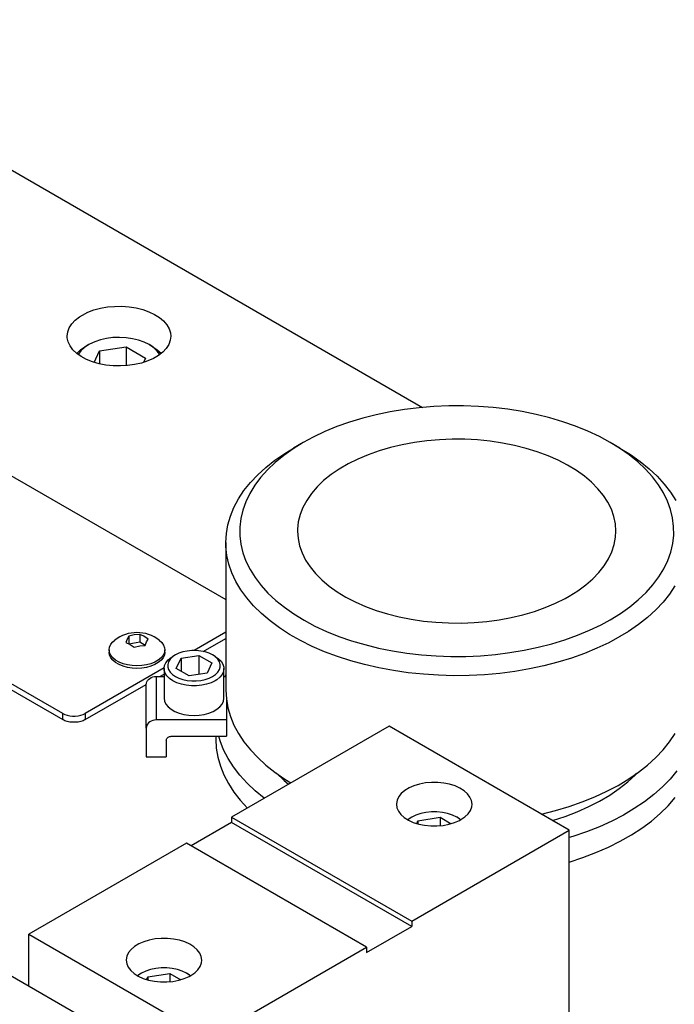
# Model space of a CAD drawing. Header units: inches. Extents: x 3 to 289, y 4 to 291.
# Tile 446 of 634: x 45.72 to 50.86, y 271.31 to 279.04. Entities that reach past the tile are written whole.
import ezdxf

# ---------------------------------------------------------------- set-up
doc = ezdxf.new("R2010")
doc.units = ezdxf.units.IN
doc.header["$LTSCALE"] = 0.5
doc.header["$MEASUREMENT"] = 0
doc.layers.add('DIE', color=7, linetype='Continuous')

msp = doc.modelspace()

# ---------------------------------------------------------------- linework, layer by layer
at = {"layer": 'DIE', "color": 254, "linetype": 'Continuous'}
for p, q in [((43.6158, 279.0355), (48.8873, 275.9921)), ((46.217, 276.7172), (46.26, 276.7388)), ((46.26, 276.7388), (46.3079, 276.7567)), ((46.3079, 276.7567), (46.3595, 276.7705)), ((46.3595, 276.7705), (46.4141, 276.7801)), ((46.4141, 276.7801), (46.4704, 276.7851)), ((46.4704, 276.7851), (46.5273, 276.7855)), ((46.5273, 276.7855), (46.5838, 276.7814)), ((46.5838, 276.7814), (46.6388, 276.7727)), ((46.6388, 276.7727), (46.6911, 276.7596)), ((46.6911, 276.7596), (46.7397, 276.7425)), ((46.7397, 276.7425), (46.7837, 276.7216)), ((46.1139, 276.6164), (46.1335, 276.6472)), ((46.1335, 276.6472), (46.1604, 276.6762)), ((46.1604, 276.6762), (46.194, 276.7028)), ((46.194, 276.7028), (46.217, 276.7172)), ((46.7837, 276.7216), (46.8222, 276.6974)), ((46.8222, 276.6974), (46.8545, 276.6703)), ((46.8545, 276.6703), (46.8799, 276.6408)), ((46.098, 276.5514), (46.102, 276.5842)), ((46.102, 276.5842), (46.1139, 276.6164)), ((46.8799, 276.6408), (46.8978, 276.6096)), ((46.8978, 276.6096), (46.9081, 276.5772)), ((46.9081, 276.5772), (46.9105, 276.5514)), ((46.0986, 276.5388), (46.098, 276.5514)), ((46.1057, 276.5061), (46.0986, 276.5388)), ((46.1205, 276.4744), (46.1057, 276.5061)), ((46.9065, 276.5186), (46.8946, 276.4864)), ((46.9105, 276.5514), (46.9065, 276.5186)), ((46.143, 276.4442), (46.1205, 276.4744)), ((46.1725, 276.416), (46.143, 276.4442)), ((46.2086, 276.3906), (46.1725, 276.416)), ((46.8482, 276.4265), (46.8145, 276.4)), ((46.8751, 276.4555), (46.8482, 276.4265)), ((46.8946, 276.4864), (46.8751, 276.4555)), ((46.2504, 276.3683), (46.2086, 276.3906)), ((46.2973, 276.3495), (46.2504, 276.3683)), ((46.3483, 276.3348), (46.2973, 276.3495)), ((46.6802, 276.34), (46.6273, 276.3278)), ((46.7297, 276.3563), (46.6802, 276.34)), ((46.7748, 276.3764), (46.7297, 276.3563)), ((46.8145, 276.4), (46.7748, 276.3764)), ((46.4023, 276.3243), (46.3483, 276.3348)), ((46.4583, 276.3183), (46.4023, 276.3243)), ((46.5152, 276.3169), (46.4583, 276.3183)), ((46.5719, 276.3201), (46.5152, 276.3169)), ((46.6273, 276.3278), (46.5719, 276.3201))]:
    msp.add_line(p, q, dxfattribs=at)
at = {"layer": 'DIE', "color": 132, "linetype": 'Continuous'}
for p, q in [((46.3136, 276.5069), (46.2733, 276.4881)), ((46.3583, 276.5219), (46.3136, 276.5069)), ((46.4066, 276.5328), (46.3583, 276.5219)), ((46.4572, 276.5393), (46.4066, 276.5328)), ((46.5089, 276.5412), (46.4572, 276.5393)), ((46.5605, 276.5385), (46.5089, 276.5412)), ((46.6107, 276.5312), (46.5605, 276.5385)), ((46.6584, 276.5196), (46.6107, 276.5312)), ((46.7025, 276.5039), (46.6584, 276.5196)), ((46.7418, 276.4844), (46.7025, 276.5039)), ((46.1724, 276.4161), (46.2013, 276.443)), ((46.2058, 276.4362), (46.1856, 276.4087)), ((46.2013, 276.443), (46.2367, 276.4671)), ((46.233, 276.4617), (46.2058, 276.4362)), ((46.2667, 276.4844), (46.233, 276.4617)), ((46.2367, 276.4671), (46.2391, 276.4685)), ((46.2667, 276.4844), (46.2391, 276.4685)), ((46.2733, 276.4881), (46.2667, 276.4844)), ((46.3094, 276.3456), (46.3512, 276.4356)), ((46.3512, 276.4356), (46.5603, 276.468)), ((46.3512, 276.4356), (46.3512, 276.3341)), ((46.5603, 276.468), (46.7134, 276.3796)), ((46.5603, 276.468), (46.5603, 276.3191)), ((46.7695, 276.4685), (46.7418, 276.4844)), ((46.7444, 276.4829), (46.7418, 276.4844)), ((46.7777, 276.46), (46.7444, 276.4829)), ((46.7695, 276.4685), (46.8052, 276.4445)), ((46.8044, 276.4344), (46.7777, 276.46)), ((46.8241, 276.4067), (46.8044, 276.4344)), ((46.8052, 276.4445), (46.8346, 276.4179)), ((46.8346, 276.4179), (46.8362, 276.4161)), ((46.1856, 276.4087), (46.1845, 276.4067)), ((46.7134, 276.3796), (46.6974, 276.345)), ((46.8905, 274.0089), (46.9139, 274.0282)), ((46.9242, 274.0324), (46.9062, 274.0143)), ((46.9139, 274.0282), (46.9277, 274.037)), ((46.9473, 274.0483), (46.9242, 274.0324)), ((46.9473, 274.0483), (46.9277, 274.037)), ((46.9749, 274.0616), (46.9473, 274.0483)), ((46.9473, 274.0483), (46.9473, 274.0483)), ((46.954, 273.9424), (46.9914, 274.0229)), ((47.0061, 274.072), (46.9749, 274.0616)), ((46.9914, 274.0229), (47.1308, 274.0444)), ((46.9914, 274.0229), (46.9914, 273.9208)), ((47.04, 274.0792), (47.0061, 274.072)), ((47.0754, 274.0828), (47.04, 274.0792)), ((47.1115, 274.0828), (47.0754, 274.0828)), ((47.1469, 274.0792), (47.1115, 274.0828)), ((47.1308, 274.0444), (47.2329, 273.9855)), ((47.1308, 274.0444), (47.1308, 273.895)), ((47.1808, 274.072), (47.1469, 274.0792)), ((47.212, 274.0616), (47.1808, 274.072)), ((47.2395, 274.0483), (47.212, 274.0616)), ((47.2592, 274.037), (47.2395, 274.0483)), ((47.2627, 274.0324), (47.2395, 274.0483)), ((47.2592, 274.037), (47.2854, 274.0189)), ((47.2807, 274.0143), (47.2627, 274.0324)), ((47.2854, 274.0189), (47.3059, 273.9985)), ((46.8591, 273.9413), (46.8626, 273.9648)), ((46.8591, 273.9413), (46.8591, 273.7088)), ((46.86, 273.9295), (46.8591, 273.9413)), ((46.8626, 273.9648), (46.8732, 273.9876)), ((46.8732, 273.9876), (46.8905, 274.0089)), ((46.8939, 273.9948), (46.8876, 273.9743)), ((46.8876, 273.9743), (46.8876, 273.9535)), ((46.8876, 273.9535), (46.8939, 273.9331)), ((46.9062, 274.0143), (46.8939, 273.9948)), ((47.0561, 273.8834), (46.954, 273.9424)), ((47.2329, 273.9855), (47.1955, 273.905)), ((47.293, 273.9948), (47.2807, 274.0143)), ((47.2993, 273.9743), (47.293, 273.9948)), ((47.293, 273.9331), (47.2993, 273.9535)), ((47.2993, 273.9535), (47.2993, 273.9743)), ((47.3059, 273.9985), (47.3198, 273.9763)), ((47.3198, 273.9763), (47.3269, 273.9531)), ((47.3278, 273.9413), (47.3243, 273.9178)), ((47.3269, 273.9531), (47.3278, 273.9413)), ((47.3278, 273.7088), (47.3278, 273.9413)), ((46.8671, 273.9062), (46.86, 273.9295)), ((46.881, 273.8841), (46.8671, 273.9062)), ((46.9015, 273.8637), (46.881, 273.8841)), ((46.8939, 273.9331), (46.9062, 273.9135)), ((46.9277, 273.8456), (46.9015, 273.8637)), ((46.9062, 273.9135), (46.9242, 273.8955)), ((46.9242, 273.8955), (46.9473, 273.8796)), ((46.9473, 273.8796), (46.9749, 273.8662)), ((46.9749, 273.8662), (47.0061, 273.8558)), ((47.1955, 273.905), (47.0561, 273.8834)), ((47.1808, 273.8558), (47.212, 273.8662)), ((47.212, 273.8662), (47.2395, 273.8796)), ((47.2395, 273.8796), (47.2627, 273.8955)), ((47.2627, 273.8955), (47.2807, 273.9135)), ((47.2964, 273.8736), (47.273, 273.8543)), ((47.2807, 273.9135), (47.293, 273.9331)), ((47.3137, 273.895), (47.2964, 273.8736)), ((47.3243, 273.9178), (47.3137, 273.895)), ((46.959, 273.8304), (46.9277, 273.8456)), ((46.9944, 273.8186), (46.959, 273.8304)), ((47.0328, 273.8106), (46.9944, 273.8186)), ((47.0061, 273.8558), (47.04, 273.8487)), ((47.073, 273.8065), (47.0328, 273.8106)), ((47.04, 273.8487), (47.0754, 273.8451)), ((47.1139, 273.8065), (47.073, 273.8065)), ((47.0754, 273.8451), (47.1115, 273.8451)), ((47.1115, 273.8451), (47.1469, 273.8487)), ((47.1541, 273.8106), (47.1139, 273.8065)), ((47.1469, 273.8487), (47.1808, 273.8558)), ((47.1925, 273.8186), (47.1541, 273.8106)), ((47.2279, 273.8304), (47.1925, 273.8186)), ((47.2592, 273.8456), (47.2279, 273.8304)), ((47.273, 273.8543), (47.2592, 273.8456)), ((46.8591, 273.7088), (46.8626, 273.6853)), ((47.3243, 273.6853), (47.3278, 273.7088)), ((46.8626, 273.6853), (46.8732, 273.6625)), ((46.8732, 273.6625), (46.8905, 273.6411)), ((46.8905, 273.6411), (46.9139, 273.6218)), ((47.273, 273.6218), (47.2964, 273.6411)), ((47.2964, 273.6411), (47.3137, 273.6625)), ((47.3137, 273.6625), (47.3243, 273.6853)), ((46.9139, 273.6218), (46.9428, 273.6051)), ((46.9428, 273.6051), (46.9763, 273.5916)), ((46.9763, 273.5916), (47.0133, 273.5816)), ((47.0133, 273.5816), (47.0527, 273.5755)), ((47.0527, 273.5755), (47.0934, 273.5735)), ((47.0934, 273.5735), (47.1341, 273.5755)), ((47.1341, 273.5755), (47.1736, 273.5816)), ((47.1736, 273.5816), (47.2106, 273.5916)), ((47.2106, 273.5916), (47.2441, 273.6051)), ((47.2441, 273.6051), (47.273, 273.6218)), ((48.8358, 272.7913), (48.8024, 272.7751)), ((48.8735, 272.8039), (48.8358, 272.7913)), ((48.9145, 272.8125), (48.8735, 272.8039)), ((48.9574, 272.8169), (48.9145, 272.8125)), ((49.001, 272.8169), (48.9574, 272.8169)), ((49.0439, 272.8125), (49.001, 272.8169)), ((49.0848, 272.8039), (49.0439, 272.8125)), ((49.1226, 272.7913), (49.0848, 272.8039)), ((49.1559, 272.7751), (49.1226, 272.7913)), ((48.7696, 272.7558), (48.7803, 272.7624)), ((48.7744, 272.7559), (48.7724, 272.7542)), ((48.8024, 272.7751), (48.7744, 272.7559)), ((48.8024, 272.7751), (48.7803, 272.7624)), ((48.8024, 272.7751), (48.8024, 272.7751)), ((48.8416, 272.7253), (48.8516, 272.7467)), ((48.8516, 272.7467), (49.0259, 272.7737)), ((48.8516, 272.7467), (48.8516, 272.7224)), ((49.0259, 272.7737), (49.1121, 272.7239)), ((49.0259, 272.7737), (49.0259, 272.7079)), ((49.178, 272.7624), (49.1559, 272.7751)), ((49.1584, 272.7737), (49.1559, 272.7751)), ((49.1859, 272.7542), (49.1584, 272.7737)), ((49.178, 272.7624), (49.1888, 272.7558)), ((46.6811, 271.5504), (46.6531, 271.5311)), ((46.6811, 271.5504), (46.659, 271.5376)), ((46.7145, 271.5666), (46.6811, 271.5504)), ((46.6811, 271.5504), (46.6811, 271.5504)), ((46.7522, 271.5792), (46.7145, 271.5666)), ((46.7303, 271.522), (46.9045, 271.549)), ((46.7931, 271.5878), (46.7522, 271.5792)), ((46.8361, 271.5921), (46.7931, 271.5878)), ((46.8796, 271.5921), (46.8361, 271.5921)), ((46.9226, 271.5878), (46.8796, 271.5921)), ((46.9045, 271.549), (46.9907, 271.4992)), ((46.9045, 271.549), (46.9045, 271.4832)), ((46.9635, 271.5792), (46.9226, 271.5878)), ((47.0012, 271.5666), (46.9635, 271.5792)), ((47.0346, 271.5504), (47.0012, 271.5666)), ((47.0567, 271.5376), (47.0346, 271.5504)), ((47.0371, 271.549), (47.0346, 271.5504)), ((47.0646, 271.5295), (47.0371, 271.549)), ((46.6482, 271.5311), (46.659, 271.5376)), ((46.6531, 271.5311), (46.6511, 271.5295)), ((46.7203, 271.5006), (46.7303, 271.522)), ((46.7303, 271.522), (46.7303, 271.4977)), ((47.0567, 271.5376), (47.0675, 271.5311))]:
    msp.add_line(p, q, dxfattribs=at)
at = {"layer": 'DIE', "color": 136, "linetype": 'Continuous'}
for p, q in [((48.6346, 275.9572), (48.5248, 275.9344)), ((48.7469, 275.9756), (48.6346, 275.9572)), ((48.8612, 275.9895), (48.7469, 275.9756)), ((48.9768, 275.9989), (48.8612, 275.9895)), ((49.0932, 276.0037), (48.9768, 275.9989)), ((49.21, 276.0039), (49.0932, 276.0037)), ((49.3265, 275.9994), (49.21, 276.0039)), ((49.4421, 275.9904), (49.3265, 275.9994)), ((49.5565, 275.9768), (49.4421, 275.9904)), ((49.669, 275.9587), (49.5565, 275.9768)), ((49.779, 275.9363), (49.669, 275.9587)), ((48.3144, 275.8761), (48.215, 275.8408)), ((48.4179, 275.9073), (48.3144, 275.8761)), ((48.5248, 275.9344), (48.4179, 275.9073)), ((49.8862, 275.9095), (49.779, 275.9363)), ((49.9899, 275.8785), (49.8862, 275.9095)), ((50.0897, 275.8435), (49.9899, 275.8785)), ((48.1199, 275.8017), (48.0297, 275.7589)), ((48.215, 275.8408), (48.1199, 275.8017)), ((50.1851, 275.8047), (50.0897, 275.8435)), ((50.2757, 275.7622), (50.1851, 275.8047)), ((48.0297, 275.7589), (47.9509, 275.7162)), ((48.9207, 275.7293), (48.8233, 275.7161)), ((49.0196, 275.7379), (48.9207, 275.7293)), ((49.1193, 275.7419), (49.0196, 275.7379)), ((49.2193, 275.7412), (49.1193, 275.7419)), ((49.3189, 275.736), (49.2193, 275.7412)), ((49.4174, 275.7262), (49.3189, 275.736)), ((49.5142, 275.7119), (49.4174, 275.7262)), ((50.361, 275.7162), (50.2757, 275.7622)), ((47.8712, 275.6669), (47.7976, 275.6146)), ((47.8063, 275.6305), (47.8743, 275.672)), ((47.9509, 275.7162), (47.8712, 275.6669)), ((47.9509, 275.7162), (47.8743, 275.672)), ((48.5464, 275.6506), (48.4612, 275.6204)), ((48.6356, 275.6767), (48.5464, 275.6506)), ((48.7281, 275.6986), (48.6356, 275.6767)), ((48.8233, 275.7161), (48.7281, 275.6986)), ((49.6088, 275.6931), (49.5142, 275.7119)), ((49.7005, 275.6701), (49.6088, 275.6931)), ((49.7886, 275.6429), (49.7005, 275.6701)), ((49.8728, 275.6117), (49.7886, 275.6429)), ((50.4376, 275.672), (50.361, 275.7162)), ((50.4349, 275.6707), (50.361, 275.7162)), ((50.509, 275.6187), (50.4349, 275.6707)), ((50.4376, 275.672), (50.5199, 275.6212)), ((47.6579, 275.5211), (47.729, 275.5772)), ((47.729, 275.5772), (47.8063, 275.6305)), ((47.7976, 275.6146), (47.7303, 275.5595)), ((48.3803, 275.5864), (48.3045, 275.5488)), ((48.4612, 275.6204), (48.3803, 275.5864)), ((49.9523, 275.5767), (49.8728, 275.6117)), ((50.0268, 275.5382), (49.9523, 275.5767)), ((50.5767, 275.5638), (50.509, 275.6187)), ((50.5199, 275.6212), (50.5961, 275.5674)), ((50.6378, 275.5063), (50.5767, 275.5638)), ((50.5961, 275.5674), (50.666, 275.5108)), ((47.5935, 275.4624), (47.6579, 275.5211)), ((47.6697, 275.5019), (47.6161, 275.442)), ((47.7303, 275.5595), (47.6697, 275.5019)), ((48.2341, 275.5079), (48.1695, 275.4638)), ((48.3045, 275.5488), (48.2341, 275.5079)), ((50.0957, 275.4964), (50.0268, 275.5382)), ((50.1585, 275.4515), (50.0957, 275.4964)), ((50.692, 275.4466), (50.6378, 275.5063)), ((50.666, 275.5108), (50.7292, 275.4516)), ((47.536, 275.4013), (47.5935, 275.4624)), ((47.6161, 275.442), (47.5697, 275.3802)), ((48.1113, 275.4168), (48.0598, 275.3674)), ((48.1695, 275.4638), (48.1113, 275.4168)), ((50.215, 275.4039), (50.1585, 275.4515)), ((50.7389, 275.3849), (50.692, 275.4466)), ((50.7292, 275.4516), (50.7855, 275.3902)), ((47.4425, 275.2733), (47.4856, 275.3382)), ((47.4856, 275.3382), (47.536, 275.4013)), ((47.5697, 275.3802), (47.5308, 275.3166)), ((48.0598, 275.3674), (48.0153, 275.3157)), ((50.2647, 275.3538), (50.215, 275.4039)), ((50.3073, 275.3015), (50.2647, 275.3538)), ((50.7784, 275.3215), (50.7389, 275.3849)), ((50.7855, 275.3902), (50.8346, 275.3267)), ((47.4071, 275.2069), (47.4425, 275.2733)), ((47.5308, 275.3166), (47.4995, 275.2517)), ((47.9781, 275.2621), (47.9484, 275.207)), ((48.0153, 275.3157), (47.9781, 275.2621)), ((50.3425, 275.2475), (50.3073, 275.3015)), ((50.8103, 275.2566), (50.7784, 275.3215)), ((50.8344, 275.1907), (50.8103, 275.2566)), ((50.8346, 275.3267), (50.8763, 275.2615)), ((47.3793, 275.1392), (47.4071, 275.2069)), ((47.476, 275.1857), (47.4603, 275.1189)), ((47.4995, 275.2517), (47.476, 275.1857)), ((47.9484, 275.207), (47.9265, 275.1507)), ((50.3701, 275.192), (50.3425, 275.2475)), ((50.39, 275.1355), (50.3701, 275.192)), ((50.8507, 275.1239), (50.8344, 275.1907)), ((47.3594, 275.0707), (47.3793, 275.1392)), ((47.4603, 275.1189), (47.4526, 275.0516)), ((47.9265, 275.1507), (47.9124, 275.0935)), ((50.4019, 275.0782), (50.39, 275.1355)), ((50.859, 275.0567), (50.8507, 275.1239)), ((47.3474, 275.0015), (47.3594, 275.0707)), ((47.4526, 275.0516), (47.4529, 274.9842)), ((47.9062, 275.0359), (47.9059, 275.0205)), ((47.9124, 275.0935), (47.9062, 275.0359)), ((50.4059, 275.0205), (50.4019, 275.0782)), ((50.8593, 274.9893), (50.859, 275.0567)), ((47.3434, 274.932), (47.3474, 275.0015)), ((47.4529, 274.9842), (47.4612, 274.917)), ((47.9059, 275.0205), (47.9099, 274.9628)), ((47.9099, 274.9628), (47.9219, 274.9055)), ((50.3928, 274.9159), (50.4033, 274.9734)), ((50.4033, 274.9734), (50.4059, 275.0205)), ((50.8516, 274.9221), (50.8593, 274.9893)), ((47.3434, 274.932), (47.3434, 273.7729)), ((47.3443, 274.8998), (47.3434, 274.932)), ((47.352, 274.8304), (47.3443, 274.8998)), ((47.4612, 274.917), (47.4775, 274.8503)), ((47.9219, 274.9055), (47.9418, 274.8489)), ((50.3743, 274.8592), (50.3928, 274.9159)), ((50.8359, 274.8553), (50.8516, 274.9221)), ((47.3677, 274.7615), (47.352, 274.8304)), ((47.4775, 274.8503), (47.5016, 274.7843)), ((47.9418, 274.8489), (47.9694, 274.7934)), ((47.9694, 274.7934), (48.0046, 274.7394)), ((50.3143, 274.7492), (50.3481, 274.8035)), ((50.3481, 274.8035), (50.3743, 274.8592)), ((50.8124, 274.7892), (50.8359, 274.8553)), ((47.3912, 274.6933), (47.3677, 274.7615)), ((47.5016, 274.7843), (47.5335, 274.7195)), ((47.5335, 274.7195), (47.573, 274.656)), ((48.0046, 274.7394), (48.0472, 274.6872)), ((50.273, 274.6966), (50.3143, 274.7492)), ((50.7421, 274.6608), (50.7811, 274.7243)), ((50.7811, 274.7243), (50.8124, 274.7892)), ((47.4226, 274.6262), (47.3912, 274.6933)), ((47.573, 274.656), (47.6199, 274.5943)), ((48.0472, 274.6872), (48.0969, 274.6371)), ((48.0969, 274.6371), (48.1534, 274.5895)), ((50.1694, 274.598), (50.2246, 274.6461)), ((50.2246, 274.6461), (50.273, 274.6966)), ((50.6957, 274.5989), (50.7421, 274.6608)), ((47.4616, 274.5604), (47.4226, 274.6262)), ((47.508, 274.4963), (47.4616, 274.5604)), ((47.6199, 274.5943), (47.6741, 274.5346)), ((48.1534, 274.5895), (48.2162, 274.5446)), ((50.1076, 274.5526), (50.1694, 274.598)), ((50.6421, 274.539), (50.6957, 274.5989)), ((50.8693, 274.5908), (50.8263, 274.5258)), ((47.5618, 274.4341), (47.508, 274.4963)), ((47.6741, 274.5346), (47.7352, 274.4772)), ((48.2162, 274.5446), (48.2851, 274.5028)), ((48.2851, 274.5028), (48.3596, 274.4642)), ((49.9315, 274.4545), (50.0074, 274.4921)), ((50.0074, 274.4921), (50.0398, 274.5102)), ((50.0398, 274.5102), (50.1076, 274.5526)), ((50.5143, 274.4263), (50.5816, 274.4814)), ((50.5816, 274.4814), (50.6421, 274.539)), ((50.8263, 274.5258), (50.7759, 274.4627)), ((47.6225, 274.3741), (47.5618, 274.4341)), ((47.7352, 274.4772), (47.8029, 274.4223)), ((47.8029, 274.4223), (47.877, 274.3702)), ((48.3596, 274.4642), (48.4391, 274.4293)), ((48.4391, 274.4293), (48.5232, 274.3981)), ((49.7654, 274.3904), (49.8507, 274.4205)), ((49.8507, 274.4205), (49.9315, 274.4545)), ((50.4406, 274.374), (50.5143, 274.4263)), ((50.7759, 274.4627), (50.7184, 274.4016)), ((47.6901, 274.3166), (47.6225, 274.3741)), ((47.877, 274.3702), (47.9571, 274.3212)), ((48.5232, 274.3981), (48.6114, 274.3709)), ((48.6114, 274.3709), (48.7031, 274.3478)), ((48.7031, 274.3478), (48.7976, 274.3291)), ((48.7976, 274.3291), (48.8945, 274.3148)), ((49.4885, 274.3248), (49.5838, 274.3424)), ((49.5838, 274.3424), (49.6763, 274.3643)), ((49.6763, 274.3643), (49.7654, 274.3904)), ((50.361, 274.3248), (50.4406, 274.374)), ((50.654, 274.3429), (50.5829, 274.2868)), ((50.7184, 274.4016), (50.654, 274.3429)), ((47.7641, 274.2617), (47.6901, 274.3166)), ((47.8442, 274.2099), (47.7641, 274.2617)), ((47.9571, 274.3212), (48.0429, 274.2754)), ((48.0429, 274.2754), (48.1338, 274.2332)), ((48.8945, 274.3148), (48.993, 274.305)), ((48.993, 274.305), (49.0926, 274.2997)), ((49.0926, 274.2997), (49.1926, 274.2991)), ((49.1926, 274.2991), (49.2923, 274.3031)), ((49.2923, 274.3031), (49.3912, 274.3117)), ((49.3912, 274.3117), (49.4885, 274.3248)), ((50.199, 274.2424), (50.2888, 274.2855)), ((50.2888, 274.2855), (50.361, 274.3248)), ((50.5829, 274.2868), (50.5056, 274.2335)), ((46.5699, 274.1731), (46.5587, 274.146)), ((46.582, 274.1962), (46.5699, 274.1731)), ((46.6238, 274.2057), (46.582, 274.1962)), ((46.582, 274.1962), (46.582, 274.137)), ((46.669, 274.2097), (46.6238, 274.2057)), ((46.669, 274.2097), (46.669, 274.1505)), ((46.6996, 274.195), (46.669, 274.2097)), ((46.7327, 274.1729), (46.6996, 274.195)), ((46.7215, 274.1518), (46.7327, 274.1729)), ((47.9302, 274.1612), (47.8442, 274.2099)), ((48.1338, 274.2332), (48.2296, 274.1946)), ((48.2296, 274.1946), (48.3297, 274.16)), ((50.0051, 274.1674), (50.1043, 274.203)), ((50.1043, 274.203), (50.199, 274.2424)), ((50.4376, 274.1921), (50.3497, 274.1446)), ((50.5056, 274.2335), (50.4376, 274.1921)), ((46.4272, 274.0888), (46.4305, 274.1108)), ((46.4305, 274.1108), (46.4404, 274.132)), ((46.4404, 274.132), (46.4565, 274.1519)), ((46.4565, 274.1519), (46.4711, 274.1647)), ((46.5587, 274.146), (46.5918, 274.1299)), ((46.5814, 274.1357), (46.582, 274.137)), ((46.582, 274.137), (46.669, 274.1505)), ((46.5918, 274.1299), (46.6224, 274.1092)), ((46.6224, 274.1092), (46.6676, 274.1192)), ((46.6676, 274.1192), (46.7094, 274.1227)), ((46.669, 274.1505), (46.7108, 274.1264)), ((46.7094, 274.1227), (46.7215, 274.1518)), ((46.8203, 274.1647), (46.8404, 274.1461)), ((46.8404, 274.1461), (46.8547, 274.1257)), ((46.8547, 274.1257), (46.8626, 274.1042)), ((46.8626, 274.1042), (46.8642, 274.0888)), ((48.0215, 274.1159), (47.9302, 274.1612)), ((48.1179, 274.0742), (48.0215, 274.1159)), ((48.3297, 274.16), (48.4337, 274.1293)), ((48.4337, 274.1293), (48.5411, 274.1029)), ((48.5411, 274.1029), (48.6513, 274.0807)), ((49.6856, 274.0853), (49.7953, 274.1085)), ((49.7953, 274.1085), (49.9019, 274.1359)), ((49.9019, 274.1359), (50.0051, 274.1674)), ((50.2565, 274.1006), (50.1584, 274.0602)), ((50.3497, 274.1446), (50.2565, 274.1006)), ((46.4272, 274.0888), (46.4272, 274.0692)), ((46.4305, 274.0669), (46.4272, 274.0888)), ((46.4404, 274.0457), (46.4305, 274.0669)), ((46.4565, 274.0258), (46.4404, 274.0457)), ((46.4783, 274.0078), (46.4565, 274.0258)), ((46.8349, 274.0258), (46.8131, 274.0078)), ((46.851, 274.0457), (46.8349, 274.0258)), ((46.8609, 274.0669), (46.851, 274.0457)), ((46.8642, 274.0888), (46.8609, 274.0669)), ((46.8642, 274.0692), (46.8642, 274.0888)), ((48.2188, 274.0363), (48.1179, 274.0742)), ((48.3239, 274.0024), (48.2188, 274.0363)), ((48.6513, 274.0807), (48.764, 274.063)), ((48.764, 274.063), (48.8784, 274.0497)), ((48.8784, 274.0497), (48.9942, 274.041)), ((48.9942, 274.041), (49.1107, 274.0369)), ((49.1107, 274.0369), (49.2275, 274.0375)), ((49.2275, 274.0375), (49.3439, 274.0426)), ((49.3439, 274.0426), (49.4594, 274.0523)), ((49.4594, 274.0523), (49.5735, 274.0666)), ((49.5735, 274.0666), (49.6856, 274.0853)), ((50.056, 274.0237), (49.9495, 273.9912)), ((50.1584, 274.0602), (50.056, 274.0237)), ((46.5053, 273.9922), (46.4783, 274.0078)), ((46.5365, 273.9796), (46.5053, 273.9922)), ((46.571, 273.9703), (46.5365, 273.9796)), ((46.6078, 273.9646), (46.571, 273.9703)), ((46.6457, 273.9627), (46.6078, 273.9646)), ((46.6837, 273.9646), (46.6457, 273.9627)), ((46.7204, 273.9703), (46.6837, 273.9646)), ((46.755, 273.9796), (46.7204, 273.9703)), ((46.7862, 273.9922), (46.755, 273.9796)), ((46.8131, 274.0078), (46.7862, 273.9922)), ((48.4326, 273.9725), (48.3239, 274.0024)), ((48.5445, 273.9469), (48.4326, 273.9725)), ((48.6592, 273.9257), (48.5445, 273.9469)), ((49.8396, 273.9629), (49.7266, 273.9388)), ((49.9495, 273.9912), (49.8396, 273.9629)), ((47.3368, 273.8793), (47.3434, 273.8925)), ((48.776, 273.9088), (48.6592, 273.9257)), ((48.8945, 273.8965), (48.776, 273.9088)), ((49.0141, 273.8888), (48.8945, 273.8965)), ((49.1344, 273.8857), (49.0141, 273.8888)), ((49.2548, 273.8871), (49.1344, 273.8857)), ((49.3747, 273.8932), (49.2548, 273.8871)), ((49.4937, 273.9039), (49.3747, 273.8932)), ((49.6112, 273.9191), (49.4937, 273.9039)), ((49.7266, 273.9388), (49.6112, 273.9191)), ((47.3434, 273.7729), (47.3474, 273.7034)), ((47.3474, 273.7034), (47.3594, 273.6342)), ((47.3594, 273.6342), (47.3793, 273.5657)), ((47.3793, 273.5657), (47.4071, 273.498)), ((47.4071, 273.498), (47.4425, 273.4316)), ((47.2644, 273.4097), (47.2644, 273.3875)), ((47.2985, 273.3738), (47.2876, 273.4097)), ((47.4425, 273.4316), (47.4856, 273.3667)), ((50.8269, 273.3675), (50.8698, 273.4324)), ((47.2644, 273.3875), (47.2684, 273.3165)), ((47.3257, 273.3046), (47.2985, 273.3738)), ((47.4856, 273.3667), (47.536, 273.3036)), ((50.7766, 273.3043), (50.8269, 273.3675)), ((47.2684, 273.3165), (47.2804, 273.2458)), ((47.2804, 273.2458), (47.3003, 273.1758)), ((47.3606, 273.2365), (47.3257, 273.3046)), ((47.536, 273.3036), (47.5935, 273.2425)), ((50.7191, 273.2432), (50.7766, 273.3043)), ((47.3003, 273.1758), (47.3281, 273.1066)), ((47.403, 273.1698), (47.3606, 273.2365)), ((47.4529, 273.1049), (47.403, 273.1698)), ((47.5935, 273.2425), (47.6579, 273.1838)), ((47.6579, 273.1838), (47.729, 273.1277)), ((50.5838, 273.1283), (50.6548, 273.1845)), ((50.6548, 273.1845), (50.7191, 273.2432)), ((47.3281, 273.1066), (47.3636, 273.0386)), ((47.51, 273.042), (47.4529, 273.1049)), ((47.729, 273.1277), (47.8063, 273.0744)), ((47.7408, 273.1191), (47.8002, 273.0629)), ((50.499, 273.052), (50.5598, 273.1077)), ((50.5065, 273.075), (50.5838, 273.1283)), ((50.5598, 273.1077), (50.5711, 273.1191)), ((50.8854, 273.138), (50.832, 273.074)), ((47.3636, 273.0386), (47.4066, 272.9721)), ((47.5741, 272.9814), (47.51, 273.042)), ((47.8002, 273.0629), (47.8355, 273.0334)), ((47.8063, 273.0744), (47.8546, 273.0445)), ((50.3345, 272.9779), (50.4233, 273.0248)), ((50.4233, 273.0248), (50.5065, 273.075)), ((50.4316, 272.999), (50.499, 273.052)), ((50.832, 273.074), (50.7715, 273.0122)), ((47.4066, 272.9721), (47.4571, 272.9073)), ((47.6448, 272.9233), (47.5741, 272.9814)), ((50.2405, 272.9344), (50.3345, 272.9779)), ((50.2782, 272.9017), (50.3579, 272.9488)), ((50.3579, 272.9488), (50.4316, 272.999)), ((50.7041, 272.9528), (50.6302, 272.896)), ((50.7715, 273.0122), (50.7041, 272.9528)), ((47.4571, 272.9073), (47.5125, 272.8469)), ((49.9315, 272.8271), (50.0385, 272.8589)), ((50.0385, 272.8589), (50.1417, 272.8947)), ((50.1028, 272.8177), (50.1931, 272.8579)), ((50.1417, 272.8947), (50.2405, 272.9344)), ((50.1931, 272.8579), (50.2782, 272.9017)), ((50.6302, 272.896), (50.5501, 272.8421)), ((50.7542, 272.8034), (50.8166, 272.8647)), ((50.8166, 272.8647), (50.8719, 272.9281)), ((49.821, 272.7994), (49.9315, 272.8271)), ((49.9088, 272.7487), (50.0079, 272.7813)), ((50.0079, 272.7813), (50.1028, 272.8177)), ((50.4641, 272.7914), (50.3725, 272.744)), ((50.5501, 272.8421), (50.4641, 272.7914)), ((50.6851, 272.7447), (50.7542, 272.8034)), ((50.3725, 272.744), (50.2758, 272.7001)), ((50.6095, 272.6887), (50.6851, 272.7447)), ((50.1744, 272.6599), (50.0686, 272.6237)), ((50.2758, 272.7001), (50.1744, 272.6599)), ((50.4402, 272.5857), (50.5278, 272.6356)), ((50.5278, 272.6356), (50.6095, 272.6887)), ((50.0686, 272.6237), (50.0398, 272.6147)), ((50.3473, 272.5393), (50.4402, 272.5857)), ((50.1466, 272.4572), (50.2493, 272.4963)), ((50.2493, 272.4963), (50.3473, 272.5393)), ((50.0398, 272.422), (50.1466, 272.4572))]:
    msp.add_line(p, q, dxfattribs=at)
at = {"layer": 'DIE', "color": 176, "linetype": 'Continuous'}
for p, q in [((45.532, 275.5287), (47.3434, 274.4829)), ((46.0623, 273.5896), (44.1178, 274.7122)), ((44.1178, 274.6632), (46.0623, 273.5406)), ((47.3434, 274.2271), (47.0942, 274.0832)), ((47.1659, 274.0756), (47.3434, 274.1781)), ((46.4305, 274.0473), (46.4272, 274.0692)), ((46.4404, 274.0261), (46.4305, 274.0473)), ((46.4565, 274.0062), (46.4404, 274.0261)), ((46.851, 274.0261), (46.8349, 274.0062)), ((46.8609, 274.0473), (46.851, 274.0261)), ((46.8642, 274.0692), (46.8609, 274.0473)), ((46.8593, 273.9476), (46.2391, 273.5896)), ((46.4783, 273.9882), (46.4565, 274.0062)), ((46.5053, 273.9726), (46.4783, 273.9882)), ((46.5365, 273.96), (46.5053, 273.9726)), ((46.571, 273.9507), (46.5365, 273.96)), ((46.6078, 273.945), (46.571, 273.9507)), ((46.6457, 273.9431), (46.6078, 273.945)), ((46.6837, 273.945), (46.6457, 273.9431)), ((46.7204, 273.9507), (46.6837, 273.945)), ((46.755, 273.96), (46.7204, 273.9507)), ((46.7862, 273.9726), (46.755, 273.96)), ((46.8131, 273.9882), (46.7862, 273.9726)), ((46.8349, 274.0062), (46.8131, 273.9882)), ((46.8258, 273.8793), (46.8591, 273.8985)), ((46.2391, 273.5406), (46.7185, 273.8173)), ((46.0623, 273.5896), (46.079, 273.5815)), ((46.079, 273.5815), (46.0979, 273.5752)), ((46.0979, 273.5752), (46.1184, 273.5709)), ((46.1184, 273.5709), (46.1398, 273.5687)), ((46.1398, 273.5687), (46.1616, 273.5687)), ((46.1616, 273.5687), (46.1831, 273.5709)), ((46.1831, 273.5709), (46.2036, 273.5752)), ((46.2036, 273.5752), (46.2224, 273.5815)), ((46.2224, 273.5815), (46.2391, 273.5896)), ((46.079, 273.5325), (46.0623, 273.5406)), ((46.0979, 273.5262), (46.079, 273.5325)), ((46.1184, 273.5219), (46.0979, 273.5262)), ((46.1398, 273.5197), (46.1184, 273.5219)), ((46.1616, 273.5197), (46.1398, 273.5197)), ((46.1831, 273.5219), (46.1616, 273.5197)), ((46.2036, 273.5262), (46.1831, 273.5219)), ((46.2224, 273.5325), (46.2036, 273.5262)), ((46.2391, 273.5406), (46.2224, 273.5325))]:
    msp.add_line(p, q, dxfattribs=at)
at = {"layer": 'DIE', "color": 9, "linetype": 'Continuous'}
for p, q in [((39.61, 275.0205), (46.3275, 271.1422)), ((48.6256, 273.4896), (47.3882, 272.7751)), ((50.0398, 272.6731), (48.6256, 273.4896)), ((48.8205, 273.0221), (48.7816, 273.0051)), ((48.8637, 273.0351), (48.8205, 273.0221)), ((48.9099, 273.0439), (48.8637, 273.0351)), ((48.958, 273.0482), (48.9099, 273.0439)), ((49.0067, 273.0479), (48.958, 273.0482)), ((49.0547, 273.043), (49.0067, 273.0479)), ((49.1006, 273.0336), (49.0547, 273.043)), ((49.1432, 273.02), (49.1006, 273.0336)), ((49.1815, 273.0026), (49.1432, 273.02)), ((48.7003, 272.936), (48.6874, 272.9089)), ((48.7207, 272.9615), (48.7003, 272.936)), ((48.7481, 272.9848), (48.7207, 272.9615)), ((48.7816, 273.0051), (48.7481, 272.9848)), ((49.2143, 272.9819), (49.1815, 273.0026)), ((49.2407, 272.9583), (49.2143, 272.9819)), ((49.2602, 272.9325), (49.2407, 272.9583)), ((48.6824, 272.8809), (48.6823, 272.8772)), ((48.6823, 272.8772), (48.6863, 272.8492)), ((48.6874, 272.9089), (48.6824, 272.8809)), ((49.272, 272.9052), (49.2602, 272.9325)), ((49.276, 272.8772), (49.272, 272.9052)), ((49.2736, 272.8552), (49.276, 272.8772)), ((48.6863, 272.8492), (48.6982, 272.8219)), ((48.6982, 272.8219), (48.7176, 272.7961)), ((48.7176, 272.7961), (48.7441, 272.7725)), ((49.2206, 272.7774), (49.2456, 272.8016)), ((49.2456, 272.8016), (49.2634, 272.8277)), ((49.2634, 272.8277), (49.2736, 272.8552)), ((47.3882, 272.7343), (47.07, 272.5506)), ((47.3882, 272.7751), (48.8024, 271.9587)), ((47.3882, 272.7751), (47.3882, 272.7343)), ((48.8024, 271.9178), (47.3882, 272.7343)), ((48.7441, 272.7725), (48.7769, 272.7518)), ((48.7769, 272.7518), (48.8151, 272.7344)), ((48.8151, 272.7344), (48.8577, 272.7208)), ((48.8577, 272.7208), (48.9037, 272.7114)), ((48.9037, 272.7114), (48.9516, 272.7065)), ((48.9516, 272.7065), (49.0003, 272.7062)), ((49.0003, 272.7062), (49.0484, 272.7105)), ((49.0484, 272.7105), (49.0947, 272.7193)), ((49.0947, 272.7193), (49.1378, 272.7323)), ((49.1378, 272.7323), (49.1767, 272.7493)), ((49.1767, 272.7493), (49.1891, 272.756)), ((49.1891, 272.756), (49.2206, 272.7774)), ((48.8024, 271.9587), (50.0398, 272.6731)), ((50.0398, 270.836), (50.0398, 272.6731)), ((47.0346, 272.571), (45.7972, 271.8566)), ((48.4488, 271.7545), (47.0346, 272.571)), ((48.8024, 271.9587), (48.8024, 271.9178)), ((45.7972, 271.8566), (47.2114, 271.0401)), ((45.7972, 271.4483), (45.7972, 271.8566)), ((48.4488, 271.7137), (48.8024, 271.9178)), ((46.6603, 271.7804), (46.6267, 271.76)), ((46.6992, 271.7973), (46.6603, 271.7804)), ((46.7423, 271.8104), (46.6992, 271.7973)), ((46.7886, 271.8191), (46.7423, 271.8104)), ((46.8367, 271.8234), (46.7886, 271.8191)), ((46.8854, 271.8231), (46.8367, 271.8234)), ((46.9334, 271.8182), (46.8854, 271.8231)), ((46.9793, 271.8089), (46.9334, 271.8182)), ((47.0219, 271.7953), (46.9793, 271.8089)), ((47.0602, 271.7779), (47.0219, 271.7953)), ((47.093, 271.7571), (47.0602, 271.7779)), ((46.579, 271.7113), (46.5661, 271.6842)), ((46.5994, 271.7368), (46.579, 271.7113)), ((46.6267, 271.76), (46.5994, 271.7368)), ((47.1194, 271.7335), (47.093, 271.7571)), ((47.1389, 271.7077), (47.1194, 271.7335)), ((47.1507, 271.6805), (47.1389, 271.7077)), ((47.2114, 271.0401), (48.4488, 271.7545)), ((48.4488, 271.7545), (48.4488, 271.7137)), ((46.5661, 271.6842), (46.561, 271.6562)), ((46.561, 271.6562), (46.561, 271.6525)), ((46.561, 271.6525), (46.565, 271.6244)), ((46.565, 271.6244), (46.5768, 271.5972)), ((47.1421, 271.603), (47.1523, 271.6305)), ((47.1547, 271.6525), (47.1507, 271.6805)), ((47.1523, 271.6305), (47.1547, 271.6525)), ((46.5768, 271.5972), (46.5963, 271.5714)), ((46.5963, 271.5714), (46.6227, 271.5478)), ((46.6227, 271.5478), (46.6555, 271.527)), ((47.0678, 271.5313), (47.0993, 271.5527)), ((47.0993, 271.5527), (47.1243, 271.5768)), ((47.1243, 271.5768), (47.1421, 271.603)), ((46.6555, 271.527), (46.6938, 271.5096)), ((46.6938, 271.5096), (46.7364, 271.4961)), ((46.7364, 271.4961), (46.7823, 271.4867)), ((46.7823, 271.4867), (46.8303, 271.4818)), ((46.8303, 271.4818), (46.879, 271.4815)), ((46.879, 271.4815), (46.9271, 271.4858)), ((46.9271, 271.4858), (46.9734, 271.4946)), ((46.9734, 271.4946), (47.0165, 271.5076)), ((47.0165, 271.5076), (47.0554, 271.5245)), ((47.0554, 271.5245), (47.0678, 271.5313))]:
    msp.add_line(p, q, dxfattribs=at)
at = {"layer": 'DIE', "color": 2, "linetype": 'Continuous'}
for p, q in [((46.7369, 273.8563), (46.7466, 273.8642)), ((46.7466, 273.8642), (46.7578, 273.8706)), ((46.7578, 273.8706), (46.7703, 273.8754)), ((46.7703, 273.8754), (46.7835, 273.8783)), ((46.7835, 273.8783), (46.7972, 273.8793)), ((46.7972, 273.8793), (46.8591, 273.8793)), ((47.3278, 273.8793), (47.3434, 273.8793)), ((46.7184, 273.815), (46.7196, 273.8261)), ((46.7184, 273.474), (46.7184, 273.815)), ((46.7196, 273.8261), (46.7232, 273.837)), ((46.7232, 273.837), (46.729, 273.8471)), ((46.729, 273.8471), (46.7369, 273.8563)), ((47.3483, 273.696), (47.3483, 273.5383)), ((46.7196, 273.4851), (46.7184, 273.474)), ((46.7232, 273.496), (46.7196, 273.4851)), ((46.729, 273.5061), (46.7232, 273.496)), ((46.7369, 273.5153), (46.729, 273.5061)), ((46.7466, 273.5232), (46.7369, 273.5153)), ((46.7578, 273.5297), (46.7466, 273.5232)), ((46.7703, 273.5344), (46.7578, 273.5297)), ((46.7835, 273.5373), (46.7703, 273.5344)), ((46.7972, 273.5383), (46.7835, 273.5373)), ((47.3483, 273.5383), (46.7972, 273.5383)), ((47.3483, 273.5383), (47.3483, 273.4097)), ((46.7184, 273.474), (46.7184, 273.249)), ((46.8852, 273.3982), (46.89, 273.4022)), ((46.89, 273.4022), (46.8956, 273.4054)), ((46.8956, 273.4054), (46.9018, 273.4077)), ((46.9018, 273.4077), (46.9085, 273.4092)), ((46.9085, 273.4092), (46.9153, 273.4097)), ((46.9153, 273.4097), (47.3483, 273.4097)), ((46.8759, 273.3775), (46.8765, 273.3831)), ((46.8759, 273.3775), (46.8759, 273.249)), ((46.8765, 273.3831), (46.8783, 273.3885)), ((46.8783, 273.3885), (46.8812, 273.3936)), ((46.8812, 273.3936), (46.8852, 273.3982)), ((46.7184, 273.249), (46.8759, 273.249))]:
    msp.add_line(p, q, dxfattribs=at)
at = {"layer": 'DIE', "color": 4, "linetype": 'Continuous'}
for p, q in [((46.7972, 273.8793), (46.7972, 273.5383)), ((46.0623, 273.5406), (46.0623, 273.5896)), ((46.2391, 273.5896), (46.2391, 273.5406))]:
    msp.add_line(p, q, dxfattribs=at)
at = {"layer": 'DIE', "color": 136, "linetype": 'Continuous'}
msp.add_arc((46.6457, 273.9371), 0.2868, 52.51423, 127.48577, dxfattribs=at)

doc.saveas('drawing.dxf')
